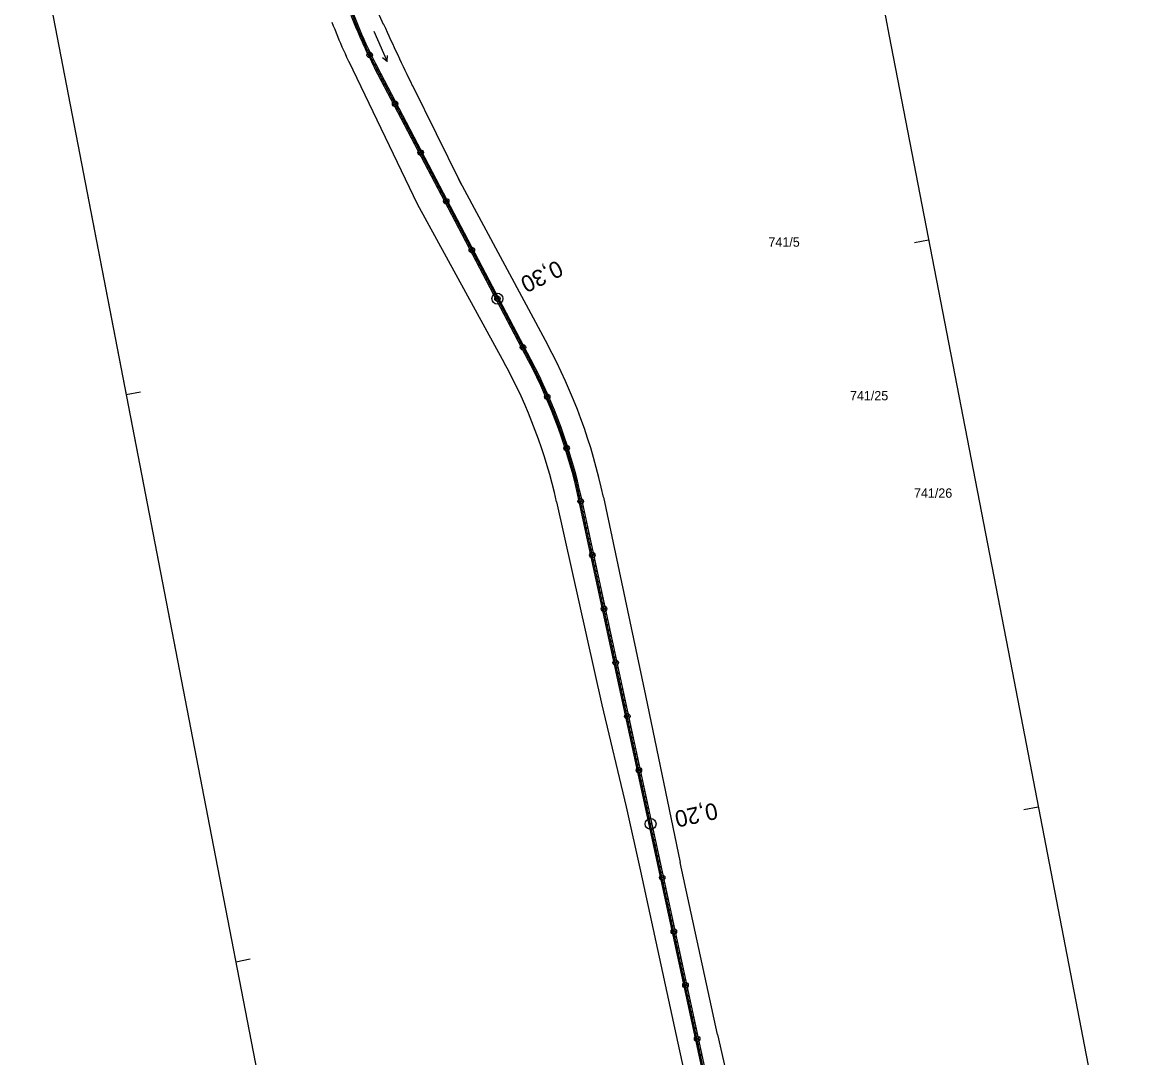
# Model space of a CAD drawing. Extents: x -548552 to -543113, y -1131925 to -1123599.
# Drawn here: x -547359.3 to -547157.1, y -1126555.5 to -1126367.2 of the extents above; entities that cross this region are included whole.
import ezdxf

# ---------------------------------------------------------------- set-up
doc = ezdxf.new("R2010")
doc.units = 0
for name, color, linetype in [('HRANY', 7, 'Continuous'), ('Parcelní čísla', 7, 'Continuous'), ('Profile', 7, 'Continuous'), ('PROFILY NÁVRH', 7, 'Continuous'), ('STANIČENÍ', 7, 'Continuous'), ('Značky kultur', 7, 'Continuous')]:
    doc.layers.add(name, color=color, linetype=linetype)

msp = doc.modelspace()

# ---------------------------------------------------------------- linework, layer by layer
at = {"layer": 'HRANY'}
for p, q in [((-547203.05, -1126708.5), (-547258.12, -1126454.05)), ((-547202.56, -1126708.4), (-547257.63, -1126453.94))]:
    msp.add_line(p, q, dxfattribs=at)
at = {"layer": 'Profile'}
for p, q in [((-547219.91, -1126275.71), (-547201.74, -1126369.78)), ((-547359.29, -1126337.17), (-547325.24, -1126513.39)), ((-547201.74, -1126369.78), (-547179.43, -1126485.22)), ((-547347.54, -1126397.95), (-547325.24, -1126513.39)), ((-547194.58, -1126406.83), (-547197.17, -1126407.33)), ((-547337.79, -1126434.49), (-547340.38, -1126435)), ((-547179.43, -1126485.22), (-547157.13, -1126600.66)), ((-547174.66, -1126509.92), (-547177.26, -1126510.42)), ((-547325.24, -1126513.39), (-547302.93, -1126628.83)), ((-547325.24, -1126513.39), (-547302.93, -1126628.83)), ((-547317.87, -1126537.59), (-547320.47, -1126538.09))]:
    msp.add_line(p, q, dxfattribs=at)
at = {"layer": 'PROFILY NÁVRH'}
for p, q in [((-547293.62, -1126367.62), (-547305.41, -1126341.13)), ((-547299.95, -1126374.4), (-547287.52, -1126400.28)), ((-547282.49, -1126399.83), (-547295.25, -1126375.53)), ((-547282.05, -1126399.6), (-547294.81, -1126375.3)), ((-547288.4, -1126378.72), (-547279.76, -1126396.2)), ((-547279.76, -1126396.2), (-547263.84, -1126425.82)), ((-547287.52, -1126400.28), (-547271.69, -1126429.17)), ((-547267.3, -1126428.78), (-547282.49, -1126399.83)), ((-547266.85, -1126428.54), (-547282.05, -1126399.6)), ((-547253.68, -1126453.6), (-547246.06, -1126489.65)), ((-547262.2, -1126454.41), (-547253.99, -1126491.36)), ((-547246.06, -1126489.65), (-547239.74, -1126520)), ((-547253.99, -1126491.36), (-547249.53, -1126509.87)), ((-547249.53, -1126509.87), (-547246.97, -1126521.57)), ((-547232.97, -1126551.29), (-547239.74, -1126520)), ((-547246.97, -1126521.57), (-547240.13, -1126552.84)), ((-547240.13, -1126552.84), (-547234.36, -1126579.21)), ((-547232.97, -1126551.29), (-547226.83, -1126577.58))]:
    msp.add_line(p, q, dxfattribs=at)
msp.add_arc((-547016.23, -1126244.11), 303.64, 204.0012, 206.3153, dxfattribs=at)
for centre, major_axis, ratio, start_param, end_param in [((-547219.77, -1126335.9), (-62.3, -58.19), 0.999997, 5.892001, 6.015371), ((-547219.77, -1126335.9), (-61.94, -57.85), 0.999997, 5.892001, 6.015371), ((-547219.77, -1126335.9), (-65, -60.71), 0.999997, 5.892001, 6.015371), ((-547355.61, -1126475.14), (-44.96, 93.99), 0.999958, 4.47448, 4.759322), ((-547355.61, -1126475.14), (-41.29, 86.32), 0.999954, 4.484651, 4.767411), ((-547355.61, -1126475.14), (-43.05, 89.98), 0.999956, 4.479332, 4.749653), ((-547355.61, -1126475.14), (-43.26, 90.44), 0.999956, 4.479332, 4.749653)]:
    msp.add_ellipse(centre, major_axis=major_axis, ratio=ratio, start_param=start_param, end_param=end_param, dxfattribs=at)
at = {"layer": 'STANIČENÍ'}
for p, q in [((-547282.27, -1126399.71), (-547295.03, -1126375.41)), ((-547279.5, -1126396.69), (-547280, -1126395.73)), ((-547267.07, -1126428.66), (-547282.27, -1126399.71)), ((-547202.8, -1126708.45), (-547257.88, -1126453.99))]:
    msp.add_line(p, q, dxfattribs=at)
for centre, radius in [((-547298.59, -1126367.72), 0.1), ((-547298.21, -1126368.65), 0.1), ((-547297.82, -1126369.57), 0.1), ((-547297.42, -1126370.48), 0.1), ((-547297.01, -1126371.39), 0.1), ((-547296.58, -1126372.3), 0.1), ((-547296.15, -1126373.2), 0.5), ((-547296.15, -1126373.2), 0.1), ((-547295.71, -1126374.1), 0.1), ((-547295.25, -1126374.99), 0.1), ((-547294.79, -1126375.87), 0.1), ((-547294.32, -1126376.76), 0.1), ((-547293.86, -1126377.64), 0.1), ((-547293.39, -1126378.53), 0.1), ((-547292.93, -1126379.42), 0.1), ((-547292.46, -1126380.3), 0.1), ((-547292, -1126381.19), 0.1), ((-547291.53, -1126382.07), 0.5), ((-547291.53, -1126382.07), 0.1), ((-547291.07, -1126382.96), 0.1), ((-547290.6, -1126383.84), 0.1), ((-547290.14, -1126384.73), 0.1), ((-547289.67, -1126385.61), 0.1), ((-547289.21, -1126386.5), 0.1), ((-547288.74, -1126387.38), 0.1), ((-547288.28, -1126388.27), 0.1), ((-547287.81, -1126389.16), 0.1), ((-547287.35, -1126390.04), 0.1), ((-547286.88, -1126390.93), 0.5), ((-547286.89, -1126390.93), 0.1), ((-547286.42, -1126391.81), 0.1), ((-547285.96, -1126392.7), 0.1), ((-547285.49, -1126393.58), 0.1), ((-547285.03, -1126394.47), 0.1), ((-547284.56, -1126395.35), 0.1), ((-547284.1, -1126396.24), 0.1), ((-547283.63, -1126397.12), 0.1), ((-547283.17, -1126398.01), 0.1), ((-547282.7, -1126398.9), 0.1), ((-547282.24, -1126399.78), 0.5), ((-547282.24, -1126399.78), 0.1), ((-547281.77, -1126400.67), 0.1), ((-547281.31, -1126401.55), 0.1), ((-547280.84, -1126402.44), 0.1), ((-547280.38, -1126403.32), 0.1), ((-547279.91, -1126404.21), 0.1), ((-547279.45, -1126405.09), 0.1), ((-547278.98, -1126405.98), 0.1), ((-547278.52, -1126406.86), 0.1), ((-547278.05, -1126407.75), 0.1), ((-547277.59, -1126408.64), 0.5), ((-547277.59, -1126408.64), 0.1), ((-547277.12, -1126409.52), 0.1), ((-547276.66, -1126410.41), 0.1), ((-547276.19, -1126411.29), 0.1), ((-547275.73, -1126412.18), 0.1), ((-547275.26, -1126413.06), 0.1), ((-547274.8, -1126413.95), 0.1), ((-547274.33, -1126414.83), 0.1), ((-547273.87, -1126415.72), 0.1), ((-547272.94, -1126417.49), 1), ((-547273.4, -1126416.6), 0.1), ((-547272.94, -1126417.49), 0.5), ((-547272.94, -1126417.49), 0.1), ((-547272.47, -1126418.38), 0.1), ((-547272.01, -1126419.26), 0.1), ((-547271.54, -1126420.15), 0.1), ((-547271.08, -1126421.03), 0.1), ((-547270.61, -1126421.92), 0.1), ((-547270.15, -1126422.8), 0.1), ((-547269.69, -1126423.69), 0.1), ((-547269.22, -1126424.57), 0.1), ((-547268.76, -1126425.46), 0.1), ((-547268.29, -1126426.34), 0.5), ((-547268.29, -1126426.34), 0.1), ((-547267.83, -1126427.23), 0.1), ((-547267.36, -1126428.11), 0.1), ((-547266.9, -1126429), 0.1), ((-547266.44, -1126429.89), 0.1), ((-547265.99, -1126430.78), 0.1), ((-547265.55, -1126431.68), 0.1), ((-547265.12, -1126432.58), 0.1), ((-547264.7, -1126433.49), 0.1), ((-547264.29, -1126434.4), 0.1), ((-547263.89, -1126435.32), 0.5), ((-547263.89, -1126435.32), 0.1), ((-547263.49, -1126436.24), 0.1), ((-547263.11, -1126437.16), 0.1), ((-547262.73, -1126438.09), 0.1), ((-547262.37, -1126439.02), 0.1), ((-547262.01, -1126439.95), 0.1), ((-547261.66, -1126440.89), 0.1), ((-547261.33, -1126441.83), 0.1), ((-547261, -1126442.78), 0.1), ((-547260.68, -1126443.72), 0.1), ((-547260.37, -1126444.67), 0.5), ((-547260.37, -1126444.67), 0.1), ((-547260.07, -1126445.63), 0.1), ((-547259.78, -1126446.59), 0.1), ((-547259.5, -1126447.55), 0.1), ((-547259.23, -1126448.51), 0.1), ((-547258.96, -1126449.47), 0.1), ((-547258.71, -1126450.44), 0.1), ((-547258.47, -1126451.41), 0.1), ((-547258.24, -1126452.38), 0.1), ((-547257.8, -1126454.34), 0.5), ((-547258.02, -1126453.36), 0.1), ((-547257.8, -1126454.34), 0.1), ((-547257.59, -1126455.31), 0.1), ((-547257.38, -1126456.29), 0.1), ((-547257.17, -1126457.27), 0.1), ((-547256.96, -1126458.24), 0.1), ((-547256.74, -1126459.22), 0.1), ((-547256.53, -1126460.2), 0.1), ((-547256.32, -1126461.18), 0.1), ((-547256.11, -1126462.15), 0.1), ((-547255.69, -1126464.11), 0.5), ((-547255.9, -1126463.13), 0.1), ((-547255.69, -1126464.11), 0.1), ((-547255.48, -1126465.09), 0.1), ((-547255.26, -1126466.06), 0.1), ((-547255.05, -1126467.04), 0.1), ((-547254.84, -1126468.02), 0.1), ((-547254.63, -1126469), 0.1), ((-547254.42, -1126469.97), 0.1), ((-547254.21, -1126470.95), 0.1), ((-547253.99, -1126471.93), 0.1), ((-547253.57, -1126473.88), 0.5), ((-547253.78, -1126472.91), 0.1), ((-547253.57, -1126473.88), 0.1), ((-547253.36, -1126474.86), 0.1), ((-547253.15, -1126475.84), 0.1), ((-547252.94, -1126476.81), 0.1), ((-547252.73, -1126477.79), 0.1), ((-547252.51, -1126478.77), 0.1), ((-547252.3, -1126479.75), 0.1), ((-547252.09, -1126480.72), 0.1), ((-547251.88, -1126481.7), 0.1), ((-547251.46, -1126483.66), 0.5), ((-547251.67, -1126482.68), 0.1), ((-547251.46, -1126483.66), 0.1), ((-547251.24, -1126484.63), 0.1), ((-547251.03, -1126485.61), 0.1), ((-547250.82, -1126486.59), 0.1), ((-547250.61, -1126487.57), 0.1), ((-547250.4, -1126488.54), 0.1), ((-547250.19, -1126489.52), 0.1), ((-547249.98, -1126490.5), 0.1), ((-547249.76, -1126491.48), 0.1), ((-547249.55, -1126492.45), 0.1), ((-547249.34, -1126493.43), 0.5), ((-547249.34, -1126493.43), 0.1), ((-547249.13, -1126494.41), 0.1), ((-547248.92, -1126495.38), 0.1), ((-547248.71, -1126496.36), 0.1), ((-547248.49, -1126497.34), 0.1), ((-547248.28, -1126498.32), 0.1), ((-547248.07, -1126499.29), 0.1), ((-547247.86, -1126500.27), 0.1), ((-547247.65, -1126501.25), 0.1), ((-547247.44, -1126502.23), 0.1), ((-547247.23, -1126503.2), 0.5), ((-547247.23, -1126503.2), 0.1), ((-547247.01, -1126504.18), 0.1), ((-547246.8, -1126505.16), 0.1), ((-547246.59, -1126506.14), 0.1), ((-547246.38, -1126507.11), 0.1), ((-547246.17, -1126508.09), 0.1), ((-547245.96, -1126509.07), 0.1), ((-547245.74, -1126510.05), 0.1), ((-547245.11, -1126512.98), 1), ((-547245.53, -1126511.02), 0.1), ((-547245.32, -1126512), 0.1), ((-547245.11, -1126512.98), 0.1), ((-547244.9, -1126513.95), 0.1), ((-547244.69, -1126514.93), 0.1), ((-547244.48, -1126515.91), 0.1), ((-547244.26, -1126516.89), 0.1), ((-547244.05, -1126517.86), 0.1), ((-547243.84, -1126518.84), 0.1), ((-547243.63, -1126519.82), 0.1), ((-547243.42, -1126520.8), 0.1), ((-547242.99, -1126522.75), 0.5), ((-547243.21, -1126521.77), 0.1), ((-547242.99, -1126522.75), 0.1), ((-547242.78, -1126523.73), 0.1), ((-547242.57, -1126524.71), 0.1), ((-547242.36, -1126525.68), 0.1), ((-547242.15, -1126526.66), 0.1), ((-547241.94, -1126527.64), 0.1), ((-547241.73, -1126528.62), 0.1), ((-547241.51, -1126529.59), 0.1), ((-547241.3, -1126530.57), 0.1), ((-547240.88, -1126532.52), 0.5), ((-547240.88, -1126532.52), 0.5), ((-547241.09, -1126531.55), 0.1), ((-547240.88, -1126532.52), 0.1), ((-547240.67, -1126533.5), 0.1), ((-547240.46, -1126534.48), 0.1), ((-547240.24, -1126535.46), 0.1), ((-547240.03, -1126536.43), 0.1), ((-547239.82, -1126537.41), 0.1), ((-547239.61, -1126538.39), 0.1), ((-547239.4, -1126539.37), 0.1), ((-547239.19, -1126540.34), 0.1), ((-547238.76, -1126542.3), 0.5), ((-547238.98, -1126541.32), 0.1), ((-547238.76, -1126542.3), 0.1), ((-547238.55, -1126543.28), 0.1), ((-547238.34, -1126544.25), 0.1), ((-547238.13, -1126545.23), 0.1), ((-547237.92, -1126546.21), 0.1), ((-547237.71, -1126547.19), 0.1), ((-547237.49, -1126548.16), 0.1), ((-547237.28, -1126549.14), 0.1), ((-547237.07, -1126550.12), 0.1), ((-547236.86, -1126551.09), 0.1), ((-547236.65, -1126552.07), 0.5), ((-547236.65, -1126552.07), 0.1), ((-547236.44, -1126553.05), 0.1), ((-547236.23, -1126554.03), 0.1), ((-547236.01, -1126555), 0.1)]:
    msp.add_circle(centre, radius, dxfattribs=at)
for centre, major_axis, ratio, start_param, end_param in [((-547219.77, -1126335.9), (-62.12, -58.02), 0.999997, 5.892001, 6.015371), ((-547355.61, -1126475.14), (-43.15, 90.21), 0.999956, 4.479332, 4.749653)]:
    msp.add_ellipse(centre, major_axis=major_axis, ratio=ratio, start_param=start_param, end_param=end_param, dxfattribs=at)
at = {"layer": 'Značky kultur'}
for p, q in [((-547295.39, -1126368.88), (-547293, -1126374.39)), ((-547293, -1126374.39), (-547293.85, -1126373.69)), ((-547293, -1126374.39), (-547292.93, -1126373.29))]:
    msp.add_line(p, q, dxfattribs=at)

# ---------------------------------------------------------------- texts
at = {"layer": 'Parcelní čísla'}
for s, p in [('741/5', (-547223.69, -1126408.05)), ('741/25', (-547208.88, -1126435.98)), ('741/26', (-547197.25, -1126453.69))]:
    msp.add_text(s, height=1.7, dxfattribs=at).set_placement(p)
at = {"layer": 'STANIČENÍ'}
for s, rotation, p in [('0,30', 206.0497, (-547262.01, -1126410.4)), ('0,20', 192.2123, (-547233.3, -1126509.07))]:
    msp.add_text(s, height=3, rotation=rotation, dxfattribs=at).set_placement(p)

doc.saveas('drawing.dxf')
